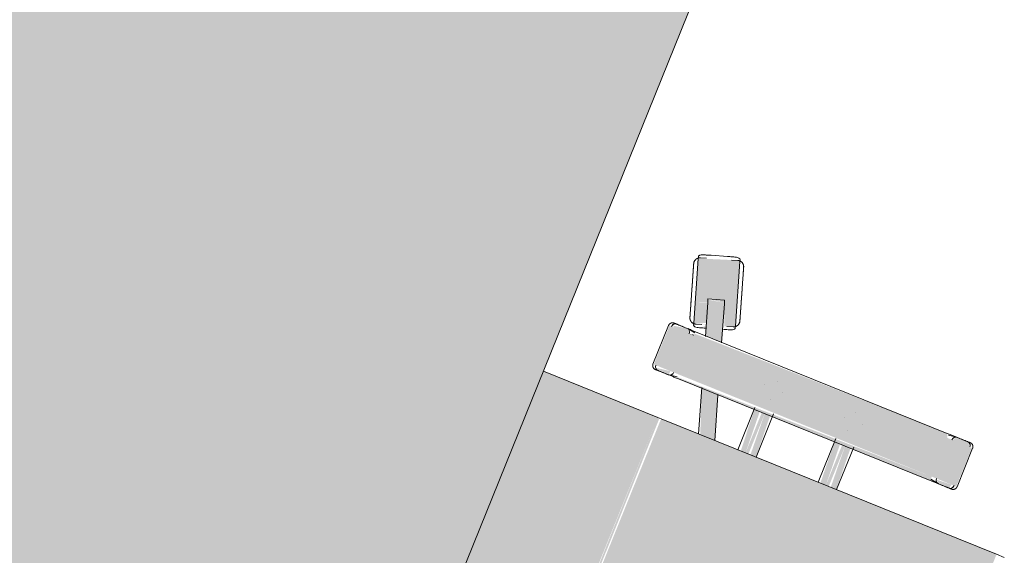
# Model space of a CAD drawing. Header units: millimetres. Extents: x -526411 to -400573, y 47353 to 130199.
# Tile 508 of 543: x -465246 to -464497, y 123068 to 123476. Entities that reach past the tile are written whole.
import ezdxf

# ---------------------------------------------------------------- set-up
doc = ezdxf.new("R2010")
doc.units = ezdxf.units.MM
doc.layers.add('I-FURN', color=30, linetype='Continuous', lineweight=18)

# ---------------------------------------------------------------- blocks, each defined once
blk = doc.blocks.new('80_KA_PT6_projecttafel 6P - Type 1-256283-3e Verdieping - Percelen telling LI')
at = {"layer": 'I-FURN'}
blk.add_hatch(color=122, dxfattribs=at).paths.add_polyline_path([(700, 150), (4400, 150), (4400, 950), (700, 950)], flags=0)
blk.add_line((700, 150), (4400, 150), dxfattribs=at)
blk = doc.blocks.new('82_3B_bureaustoel - directie vierkant - 82_3B_bureaustoel - directie vierkant-V44-3e Verdieping - Percelen telling LI')
at = {"layer": 'I-FURN'}
for points in [[(203.2, 171.84), (-203.2, 171.84), (-203.2, -103.38), (203.2, -103.38), (203.2, 107.07)], [(-239.51, 124.06), (-271.26, 124.06), (-271.26, 104), (-239.51, 104), (-239.51, 121.03)], [(-271.26, 104), (-274.44, 102.72), (-272.85, -104), (-271.26, -104), (-271.26, 82.1)], [(-239.51, 104), (-271.26, 104), (-271.26, -104), (-239.51, -104), (-239.51, 94.93)], [(-236.34, 104), (-239.51, 104), (-237.27, -104), (-236.34, -102.72), (-236.34, 103.73)], [(-203.2, 40.26), (-236.34, 38.62), (-236.34, 34.13), (-203.2, 35.77), (-203.2, 39.91)], [(-203.2, 34.13), (-236.34, 34.13), (-236.34, 31.75), (-203.2, 31.75)], [(-203.2, 31.75), (-236.34, 30.02), (-236.34, 25.62), (-203.2, 27.26), (-203.2, 31)], [(-203.2, -25.62), (-236.34, -27.34), (-236.34, -31.75), (-203.2, -30.11), (-203.2, -25.97)], [(-203.2, -31.75), (-236.34, -31.75), (-236.34, -34.13), (-203.2, -34.13)], [(-203.2, -34.13), (-236.34, -35.86), (-236.34, -40.26), (-203.2, -38.03), (-203.2, -34.88)], [(-303.02, -91.78), (-305.03, -92.65), (-303.01, -91.83)], [(-271.26, -104), (-271.87, -104.25), (-271.26, -107.55)], [(-239.51, -104), (-271.26, -104), (-271.26, -124.06), (-239.51, -124.06), (-239.51, -110.35)], [(203.2, -103.38), (-203.2, -104.71), (-203.2, -106.04), (203.2, -104.71)], [(203.2, -106.04), (-203.2, -106.04), (-203.2, -200), (203.2, -200)]]:
    blk.add_hatch(color=122, dxfattribs=at).paths.add_polyline_path(points, flags=0)
h = blk.add_hatch(color=122, dxfattribs=at)
h.paths.add_polyline_path([(-236.34, 119.44), (-239.51, 120.38), (-238.76, 108.48), (-236.34, 110.7), (-236.34, 116.21)], flags=0)
h.paths.add_polyline_path([(-271.26, 122.36), (-274.44, 119.1), (-273.72, 110.07), (-271.26, 108.21), (-271.26, 120.38)], flags=0)
h = blk.add_hatch(color=122, dxfattribs=at)
h.paths.add_polyline_path([(-203.2, -59.35), (-236.34, -70.11), (-236.34, -83.47), (-203.2, -71.27), (-203.2, -64.46)], flags=0)
h.paths.add_polyline_path([(-274.44, -82.49), (-302.36, -91.57), (-298.44, -103.65), (-274.44, -95.85), (-274.44, -91.3)], flags=0)
h = blk.add_hatch(color=122, dxfattribs=at)
h.paths.add_polyline_path([(-280.5, -97.82), (-281.25, -98.45), (-279.31, -101.24)], flags=0)
h.paths.add_polyline_path([(-294.86, -112.5), (-279.21, -107.41), (-283.82, -98.9), (-298.44, -103.65)], flags=0)
h.paths.add_polyline_path([(-289.02, -77.22), (-337.44, -92.95), (-326.92, -122.92), (-294.86, -112.5), (-302.36, -91.57), (-286.45, -85.14)], flags=0)
h.paths.add_polyline_path([(-282.15, -98.35), (-282.37, -98.42), (-279.23, -107.36)], flags=0)
h.paths.add_polyline_path([(-303.08, -91.64), (-300.62, -104.35), (-301.17, -104.53), (-303.02, -91.78)], flags=0)
h = blk.add_hatch(color=122, dxfattribs=at)
h.paths.add_polyline_path([(-236.34, -110.7), (-239.51, -110.35), (-237.84, -120.82), (-236.34, -119.1), (-236.34, -115.41)], flags=0)
h.paths.add_polyline_path([(-271.26, -107.82), (-274.44, -110.74), (-272.36, -121.35), (-271.26, -120.38), (-271.26, -108.21)], flags=0)
for p, q in [((-203.2, 171.84), (-203.2, 178.18)), ((-203.2, -103.38), (-203.2, 171.84)), ((-239.51, 124.72), (-271.26, 124.72)), ((-274.44, 119.44), (-274.44, 110.74)), ((-236.34, 110.7), (-236.34, 119.44)), ((-274.44, 111.4), (-274.44, 110.74)), ((-274.41, 110.32), (-273.43, 104)), ((-236.37, 110.29), (-237.34, 104)), ((-236.34, 110.7), (-236.34, 111.36)), ((-274.44, 104), (-274.44, -104)), ((-236.34, -104), (-236.34, 104)), ((-256.56, 40.48), (-256.51, 40.48)), ((-203.2, 40.48), (-238.16, 40.48)), ((-262.93, 31.77), (-262.93, 31.75)), ((-247.85, 31.77), (-247.85, 31.81)), ((-256.52, 25.4), (-256.56, 25.4)), ((-239, 25.4), (-203.2, 25.4)), ((-256.56, -25.4), (-256.51, -25.4)), ((-203.2, -25.4), (-238.69, -25.4)), ((-262.93, -31.77), (-262.93, -31.81)), ((-247.85, -31.77), (-247.85, -31.75)), ((-256.52, -40.48), (-256.56, -40.48)), ((-237.93, -40.48), (-203.2, -40.48)), ((-235.97, -69.99), (-203.2, -59.35)), ((-203.2, -72.7), (-236.76, -83.61)), ((-336.73, -92.72), (-289.73, -77.45)), ((-302.36, -91.57), (-273.96, -82.34)), ((-289.73, -77.45), (-288.41, -77.02)), ((-287.2, -83.3), (-288.67, -78.77)), ((-338.05, -93.15), (-336.73, -92.72)), ((-336.82, -94.42), (-335.35, -98.95)), ((-305.1, -92.45), (-303.02, -91.78)), ((-305.1, -92.46), (-301.17, -104.53)), ((-303.02, -91.78), (-302.81, -91.71)), ((-302.53, -91.62), (-302.36, -91.57)), ((-273.99, -95.7), (-298.44, -103.65)), ((-336.71, -102.73), (-332.79, -114.81)), ((-336.71, -102.73), (-332.79, -114.81)), ((-299.1, -103.86), (-301.17, -104.53)), ((-298.44, -103.65), (-299.1, -103.86)), ((-279.84, -105.95), (-281.31, -101.42)), ((-274.41, -110.32), (-273.43, -104)), ((-236.37, -110.29), (-237.34, -104)), ((-203.2, -106.04), (-203.2, -103.38)), ((-279.92, -107.64), (-326.92, -122.92)), ((-278.6, -107.21), (-279.92, -107.64)), ((-274.44, -110.74), (-274.44, -119.44)), ((-274.44, -110.74), (-274.44, -111.4)), ((-236.34, -119.44), (-236.34, -110.7)), ((-236.34, -111.36), (-236.34, -110.7)), ((-203.2, -200), (-203.2, -106.04)), ((-329.46, -117.06), (-327.99, -121.59)), ((-326.92, -122.92), (-328.24, -123.34)), ((-271.26, -124.72), (-239.51, -124.72))]:
    blk.add_line(p, q, dxfattribs=at)
at = {"layer": 'I-FURN', "flags": 128}
for points in [[(-274.44, 121.54), (-274.44, 121.67), (-274.43, 121.8), (-274.42, 121.92), (-274.4, 122.05), (-274.38, 122.17), (-274.35, 122.3), (-274.32, 122.42), (-274.28, 122.54), (-274.24, 122.66), (-274.19, 122.78), (-274.14, 122.9), (-274.08, 123.01), (-274.02, 123.12), (-273.95, 123.23), (-273.88, 123.34), (-273.81, 123.44), (-273.73, 123.54), (-273.65, 123.64), (-273.57, 123.73), (-273.48, 123.82), (-273.38, 123.91), (-273.29, 123.99), (-273.19, 124.07), (-273.08, 124.14), (-272.98, 124.22), (-272.87, 124.28), (-272.76, 124.34), (-272.65, 124.4), (-272.53, 124.45), (-272.41, 124.5), (-272.3, 124.55), (-272.17, 124.59), (-272.05, 124.62), (-271.93, 124.65), (-271.8, 124.67), (-271.68, 124.69), (-271.55, 124.71), (-271.43, 124.71), (-271.3, 124.72), (-271.26, 124.72)], [(-274.44, 120.11), (-274.44, 120.37), (-274.44, 120.61), (-274.44, 120.83), (-274.44, 121.01), (-274.44, 121.17), (-274.44, 121.3), (-274.44, 121.4), (-274.44, 121.48), (-274.44, 121.52), (-274.44, 121.54)], [(-274.44, 121.54), (-274.44, 121.53), (-274.44, 121.49), (-274.44, 121.42), (-274.44, 121.32), (-274.44, 121.19), (-274.44, 121.04), (-274.44, 120.86), (-274.44, 120.65), (-274.44, 120.42), (-274.44, 120.16), (-274.44, 119.87), (-274.44, 119.56), (-274.44, 119.23), (-274.44, 118.86), (-274.44, 118.48), (-274.44, 118.07), (-274.44, 117.64), (-274.44, 117.19), (-274.44, 116.72), (-274.44, 116.22), (-274.44, 115.71), (-274.44, 115.18), (-274.44, 114.63), (-274.44, 114.06), (-274.44, 113.48), (-274.44, 112.88), (-274.44, 112.27), (-274.44, 111.64), (-274.44, 111.01), (-274.44, 110.36), (-274.44, 109.7), (-274.44, 109.03), (-274.44, 108.36), (-274.44, 107.67), (-274.44, 106.98), (-274.44, 106.29), (-274.44, 105.59), (-274.44, 104.89), (-274.44, 104.19), (-274.44, 104)], [(-239.51, 124.72), (-239.39, 124.72), (-239.26, 124.71), (-239.13, 124.7), (-239.01, 124.68), (-238.88, 124.66), (-238.76, 124.63), (-238.64, 124.6), (-238.52, 124.56), (-238.4, 124.52), (-238.28, 124.47), (-238.16, 124.42), (-238.05, 124.36), (-237.94, 124.3), (-237.83, 124.23), (-237.72, 124.16), (-237.62, 124.09), (-237.52, 124.01), (-237.42, 123.93), (-237.33, 123.85), (-237.24, 123.76), (-237.15, 123.66), (-237.07, 123.57), (-236.99, 123.47), (-236.91, 123.36), (-236.84, 123.26), (-236.78, 123.15), (-236.71, 123.04), (-236.66, 122.93), (-236.6, 122.81), (-236.55, 122.69), (-236.51, 122.58), (-236.47, 122.45), (-236.44, 122.33), (-236.41, 122.21), (-236.39, 122.08), (-236.37, 121.96), (-236.35, 121.83), (-236.34, 121.71), (-236.34, 121.58), (-236.34, 121.54)], [(-236.34, 104), (-236.34, 104.7), (-236.34, 105.4), (-236.34, 106.1), (-236.34, 106.8), (-236.34, 107.49), (-236.34, 108.17), (-236.34, 108.85), (-236.34, 109.52), (-236.34, 110.18), (-236.34, 110.83), (-236.34, 111.47), (-236.34, 112.1), (-236.34, 112.72), (-236.34, 113.32), (-236.34, 113.91), (-236.34, 114.48), (-236.34, 115.03), (-236.34, 115.57), (-236.34, 116.09), (-236.34, 116.59), (-236.34, 117.06), (-236.34, 117.52), (-236.34, 117.96), (-236.34, 118.37), (-236.34, 118.76), (-236.34, 119.13), (-236.34, 119.47), (-236.34, 119.79), (-236.34, 120.08), (-236.34, 120.35), (-236.34, 120.59), (-236.34, 120.81), (-236.34, 121), (-236.34, 121.16), (-236.34, 121.29), (-236.34, 121.39), (-236.34, 121.47), (-236.34, 121.52), (-236.34, 121.54)], [(-236.34, 121.54), (-236.34, 121.53), (-236.34, 121.49), (-236.34, 121.42), (-236.34, 121.32), (-236.34, 121.19), (-236.34, 121.04), (-236.34, 120.86), (-236.34, 120.65), (-236.34, 120.42), (-236.34, 120.16), (-236.34, 120.11)], [(-314.22, -82.06), (-315, -82.32), (-315.78, -82.57), (-316.56, -82.82), (-317.33, -83.08), (-318.1, -83.33), (-318.86, -83.57), (-319.62, -83.82), (-320.36, -84.06), (-321.1, -84.3), (-321.83, -84.54), (-322.54, -84.77), (-323.24, -85), (-323.93, -85.22), (-324.6, -85.44), (-325.25, -85.65), (-325.89, -85.86), (-326.51, -86.06), (-327.1, -86.25), (-327.68, -86.44), (-328.24, -86.62), (-328.77, -86.79), (-329.28, -86.96), (-329.77, -87.12), (-330.23, -87.27), (-330.66, -87.41), (-331.07, -87.54), (-331.45, -87.67), (-331.81, -87.78), (-332.14, -87.89), (-332.43, -87.98), (-332.7, -88.07), (-332.94, -88.15), (-333.15, -88.22), (-333.33, -88.27), (-333.48, -88.32), (-333.59, -88.36), (-333.68, -88.39), (-333.74, -88.41), (-333.76, -88.41)], [(-333.76, -88.42), (-333.75, -88.41), (-333.7, -88.4), (-333.62, -88.37), (-333.51, -88.33), (-333.37, -88.29), (-333.2, -88.23), (-333, -88.17), (-332.77, -88.09), (-332.51, -88.01), (-332.22, -87.91), (-331.9, -87.81), (-331.55, -87.7), (-331.18, -87.58), (-330.78, -87.45), (-330.35, -87.31), (-329.89, -87.16), (-329.41, -87), (-328.91, -86.84), (-328.38, -86.67), (-327.83, -86.49), (-327.26, -86.3), (-326.67, -86.11), (-326.06, -85.91), (-325.43, -85.71), (-324.78, -85.5), (-324.11, -85.28), (-323.43, -85.06), (-322.73, -84.83), (-322.02, -84.6), (-321.3, -84.37), (-320.56, -84.13), (-319.82, -83.89), (-319.07, -83.64), (-318.31, -83.39), (-317.54, -83.14), (-316.77, -82.89), (-315.99, -82.64), (-315.21, -82.39), (-314.43, -82.13), (-314.22, -82.06)], [(-314.22, -82.06), (-313.43, -81.81), (-312.65, -81.56), (-311.88, -81.3), (-311.1, -81.05), (-310.33, -80.8), (-309.57, -80.55), (-308.81, -80.31), (-308.07, -80.07), (-307.33, -79.83), (-306.6, -79.59), (-305.89, -79.36), (-305.19, -79.13), (-304.5, -78.91), (-303.83, -78.69), (-303.18, -78.48), (-302.54, -78.27), (-301.93, -78.07), (-301.33, -77.88), (-300.75, -77.69), (-300.19, -77.51), (-299.66, -77.34), (-299.15, -77.17), (-298.67, -77.01), (-298.2, -76.86), (-297.77, -76.72), (-297.36, -76.59), (-296.98, -76.46), (-296.62, -76.35), (-296.3, -76.24), (-296, -76.15), (-295.73, -76.06), (-295.49, -75.98), (-295.28, -75.91), (-295.1, -75.85), (-294.95, -75.81), (-294.84, -75.77), (-294.75, -75.74), (-294.7, -75.72), (-294.67, -75.71)], [(-294.67, -75.71), (-294.69, -75.72), (-294.73, -75.73), (-294.81, -75.76), (-294.92, -75.79), (-295.06, -75.84), (-295.23, -75.9), (-295.43, -75.96), (-295.66, -76.04), (-295.92, -76.12), (-296.21, -76.22), (-296.53, -76.32), (-296.88, -76.43), (-297.25, -76.55), (-297.66, -76.68), (-298.08, -76.82), (-298.54, -76.97), (-299.02, -77.13), (-299.52, -77.29), (-300.05, -77.46), (-300.6, -77.64), (-301.17, -77.83), (-301.76, -78.02), (-302.37, -78.22), (-303.01, -78.42), (-303.66, -78.63), (-304.32, -78.85), (-305, -79.07), (-305.7, -79.3), (-306.41, -79.53), (-307.13, -79.76), (-307.87, -80), (-308.61, -80.24), (-309.37, -80.49), (-310.13, -80.74), (-310.89, -80.99), (-311.67, -81.24), (-312.44, -81.49), (-313.22, -81.74), (-314, -82), (-314.22, -82.06)], [(-294.67, -75.71), (-294.49, -75.66), (-294.3, -75.61), (-294.12, -75.57), (-293.93, -75.54), (-293.74, -75.51), (-293.55, -75.49), (-293.36, -75.48), (-293.17, -75.48), (-292.98, -75.49), (-292.79, -75.5), (-292.6, -75.52), (-292.41, -75.55), (-292.23, -75.58), (-292.04, -75.62), (-291.86, -75.67), (-291.67, -75.73), (-291.49, -75.8), (-291.32, -75.87), (-291.14, -75.95), (-290.97, -76.03), (-290.81, -76.12), (-290.65, -76.22), (-290.49, -76.33), (-290.33, -76.44), (-290.18, -76.56), (-290.04, -76.68), (-289.9, -76.81), (-289.76, -76.95), (-289.63, -77.09), (-289.51, -77.23), (-289.39, -77.38), (-289.28, -77.53), (-289.18, -77.69), (-289.08, -77.86), (-288.99, -78.02), (-288.9, -78.19), (-288.82, -78.37), (-288.75, -78.54), (-288.69, -78.72), (-288.67, -78.77)], [(-336.82, -94.42), (-336.87, -94.23), (-336.92, -94.05), (-336.96, -93.86), (-337, -93.68), (-337.02, -93.49), (-337.04, -93.3), (-337.05, -93.11), (-337.05, -92.92), (-337.05, -92.73), (-337.03, -92.54), (-337.01, -92.35), (-336.99, -92.16), (-336.95, -91.97), (-336.91, -91.79), (-336.86, -91.6), (-336.8, -91.42), (-336.74, -91.24), (-336.67, -91.06), (-336.59, -90.89), (-336.5, -90.72), (-336.41, -90.55), (-336.31, -90.39), (-336.2, -90.23), (-336.09, -90.08), (-335.98, -89.93), (-335.85, -89.78), (-335.72, -89.64), (-335.59, -89.51), (-335.45, -89.38), (-335.3, -89.26), (-335.15, -89.14), (-335, -89.03), (-334.84, -88.92), (-334.68, -88.82), (-334.51, -88.73), (-334.34, -88.65), (-334.17, -88.57), (-333.99, -88.5), (-333.81, -88.43), (-333.76, -88.42)], [(-274.44, -104), (-274.44, -104.7), (-274.44, -105.4), (-274.44, -106.1), (-274.44, -106.8), (-274.44, -107.49), (-274.44, -108.17), (-274.44, -108.85), (-274.44, -109.52), (-274.44, -110.18), (-274.44, -110.83), (-274.44, -111.47), (-274.44, -112.1), (-274.44, -112.72), (-274.44, -113.32), (-274.44, -113.91), (-274.44, -114.48), (-274.44, -115.03), (-274.44, -115.57), (-274.44, -116.09), (-274.44, -116.59), (-274.44, -117.06), (-274.44, -117.52), (-274.44, -117.96), (-274.44, -118.37), (-274.44, -118.76), (-274.44, -119.13), (-274.44, -119.47), (-274.44, -119.79), (-274.44, -120.08), (-274.44, -120.35), (-274.44, -120.59), (-274.44, -120.81), (-274.44, -121), (-274.44, -121.16), (-274.44, -121.29), (-274.44, -121.39), (-274.44, -121.47), (-274.44, -121.52), (-274.44, -121.54)], [(-236.34, -121.54), (-236.34, -121.53), (-236.34, -121.49), (-236.34, -121.42), (-236.34, -121.32), (-236.34, -121.19), (-236.34, -121.04), (-236.34, -120.86), (-236.34, -120.65), (-236.34, -120.42), (-236.34, -120.16), (-236.34, -119.87), (-236.34, -119.56), (-236.34, -119.23), (-236.34, -118.86), (-236.34, -118.48), (-236.34, -118.07), (-236.34, -117.64), (-236.34, -117.19), (-236.34, -116.72), (-236.34, -116.22), (-236.34, -115.71), (-236.34, -115.18), (-236.34, -114.63), (-236.34, -114.06), (-236.34, -113.48), (-236.34, -112.88), (-236.34, -112.27), (-236.34, -111.64), (-236.34, -111.01), (-236.34, -110.36), (-236.34, -109.7), (-236.34, -109.03), (-236.34, -108.36), (-236.34, -107.67), (-236.34, -106.98), (-236.34, -106.29), (-236.34, -105.59), (-236.34, -104.89), (-236.34, -104.19), (-236.34, -104)], [(-302.44, -118.3), (-301.66, -118.05), (-300.88, -117.79), (-300.1, -117.54), (-299.33, -117.29), (-298.56, -117.04), (-297.8, -116.79), (-297.04, -116.54), (-296.29, -116.3), (-295.56, -116.06), (-294.83, -115.83), (-294.12, -115.59), (-293.42, -115.37), (-292.73, -115.14), (-292.06, -114.93), (-291.41, -114.71), (-290.77, -114.51), (-290.15, -114.31), (-289.55, -114.11), (-288.98, -113.92), (-288.42, -113.74), (-287.89, -113.57), (-287.38, -113.41), (-286.89, -113.25), (-286.43, -113.1), (-286, -112.96), (-285.59, -112.82), (-285.2, -112.7), (-284.85, -112.58), (-284.52, -112.48), (-284.22, -112.38), (-283.96, -112.29), (-283.72, -112.22), (-283.51, -112.15), (-283.33, -112.09), (-283.18, -112.04), (-283.06, -112), (-282.98, -111.98), (-282.92, -111.96), (-282.9, -111.95)], [(-282.9, -111.95), (-282.91, -111.95), (-282.96, -111.97), (-283.04, -111.99), (-283.15, -112.03), (-283.29, -112.08), (-283.46, -112.13), (-283.66, -112.2), (-283.89, -112.27), (-284.15, -112.36), (-284.44, -112.45), (-284.76, -112.55), (-285.11, -112.67), (-285.48, -112.79), (-285.88, -112.92), (-286.31, -113.06), (-286.76, -113.21), (-287.24, -113.36), (-287.75, -113.53), (-288.27, -113.7), (-288.82, -113.88), (-289.4, -114.06), (-289.99, -114.25), (-290.6, -114.45), (-291.23, -114.66), (-291.88, -114.87), (-292.55, -115.08), (-293.23, -115.31), (-293.93, -115.53), (-294.64, -115.76), (-295.36, -116), (-296.09, -116.24), (-296.84, -116.48), (-297.59, -116.72), (-298.35, -116.97), (-299.12, -117.22), (-299.89, -117.47), (-300.67, -117.72), (-301.45, -117.98), (-302.23, -118.23), (-302.44, -118.3)], [(-279.84, -105.95), (-279.78, -106.13), (-279.74, -106.31), (-279.7, -106.5), (-279.66, -106.69), (-279.64, -106.88), (-279.62, -107.07), (-279.61, -107.26), (-279.61, -107.45), (-279.61, -107.64), (-279.62, -107.83), (-279.64, -108.02), (-279.67, -108.21), (-279.71, -108.39), (-279.75, -108.58), (-279.8, -108.76), (-279.86, -108.94), (-279.92, -109.12), (-279.99, -109.3), (-280.07, -109.47), (-280.16, -109.64), (-280.25, -109.81), (-280.35, -109.97), (-280.45, -110.13), (-280.56, -110.29), (-280.68, -110.44), (-280.81, -110.58), (-280.94, -110.72), (-281.07, -110.86), (-281.21, -110.98), (-281.36, -111.11), (-281.51, -111.23), (-281.66, -111.34), (-281.82, -111.44), (-281.98, -111.54), (-282.15, -111.63), (-282.32, -111.72), (-282.49, -111.8), (-282.67, -111.87), (-282.85, -111.93), (-282.9, -111.95)], [(-302.44, -118.3), (-303.22, -118.55), (-304, -118.81), (-304.78, -119.06), (-305.56, -119.31), (-306.33, -119.56), (-307.09, -119.81), (-307.84, -120.05), (-308.59, -120.3), (-309.33, -120.54), (-310.05, -120.77), (-310.77, -121), (-311.47, -121.23), (-312.15, -121.46), (-312.82, -121.67), (-313.48, -121.89), (-314.11, -122.09), (-314.73, -122.29), (-315.33, -122.49), (-315.91, -122.68), (-316.46, -122.86), (-317, -123.03), (-317.51, -123.19), (-317.99, -123.35), (-318.45, -123.5), (-318.89, -123.64), (-319.3, -123.78), (-319.68, -123.9), (-320.04, -124.02), (-320.36, -124.12), (-320.66, -124.22), (-320.93, -124.31), (-321.17, -124.38), (-321.38, -124.45), (-321.56, -124.51), (-321.7, -124.56), (-321.82, -124.6), (-321.91, -124.62), (-321.96, -124.64), (-321.99, -124.65)], [(-321.99, -124.65), (-321.97, -124.65), (-321.93, -124.63), (-321.85, -124.6), (-321.74, -124.57), (-321.6, -124.52), (-321.43, -124.47), (-321.23, -124.4), (-321, -124.33), (-320.74, -124.24), (-320.45, -124.15), (-320.13, -124.05), (-319.78, -123.93), (-319.4, -123.81), (-319, -123.68), (-318.57, -123.54), (-318.12, -123.39), (-317.64, -123.24), (-317.14, -123.07), (-316.61, -122.9), (-316.06, -122.72), (-315.49, -122.54), (-314.9, -122.35), (-314.28, -122.15), (-313.65, -121.94), (-313, -121.73), (-312.34, -121.51), (-311.65, -121.29), (-310.96, -121.07), (-310.25, -120.84), (-309.52, -120.6), (-308.79, -120.36), (-308.05, -120.12), (-307.29, -119.88), (-306.53, -119.63), (-305.76, -119.38), (-304.99, -119.13), (-304.21, -118.88), (-303.43, -118.62), (-302.65, -118.37), (-302.44, -118.3)], [(-321.99, -124.65), (-322.17, -124.71), (-322.35, -124.75), (-322.54, -124.79), (-322.73, -124.83), (-322.92, -124.85), (-323.11, -124.87), (-323.3, -124.88), (-323.49, -124.88), (-323.68, -124.88), (-323.87, -124.87), (-324.06, -124.85), (-324.25, -124.82), (-324.43, -124.78), (-324.62, -124.74), (-324.8, -124.69), (-324.98, -124.63), (-325.16, -124.57), (-325.34, -124.5), (-325.51, -124.42), (-325.68, -124.33), (-325.85, -124.24), (-326.01, -124.14), (-326.17, -124.04), (-326.33, -123.92), (-326.48, -123.81), (-326.62, -123.68), (-326.76, -123.55), (-326.9, -123.42), (-327.02, -123.28), (-327.15, -123.13), (-327.27, -122.98), (-327.38, -122.83), (-327.48, -122.67), (-327.58, -122.51), (-327.67, -122.34), (-327.76, -122.17), (-327.84, -122), (-327.91, -121.82), (-327.97, -121.64), (-327.99, -121.59)], [(-274.44, -121.54), (-274.44, -121.53), (-274.44, -121.49), (-274.44, -121.42), (-274.44, -121.32), (-274.44, -121.19), (-274.44, -121.04), (-274.44, -120.86), (-274.44, -120.65), (-274.44, -120.42), (-274.44, -120.16), (-274.44, -120.11)], [(-271.26, -124.72), (-271.39, -124.72), (-271.52, -124.71), (-271.64, -124.7), (-271.77, -124.68), (-271.89, -124.66), (-272.02, -124.63), (-272.14, -124.6), (-272.26, -124.56), (-272.38, -124.52), (-272.5, -124.47), (-272.62, -124.42), (-272.73, -124.36), (-272.84, -124.3), (-272.95, -124.23), (-273.06, -124.16), (-273.16, -124.09), (-273.26, -124.01), (-273.36, -123.93), (-273.45, -123.85), (-273.54, -123.76), (-273.63, -123.66), (-273.71, -123.57), (-273.79, -123.47), (-273.86, -123.36), (-273.94, -123.26), (-274, -123.15), (-274.06, -123.04), (-274.12, -122.93), (-274.17, -122.81), (-274.22, -122.69), (-274.27, -122.58), (-274.31, -122.45), (-274.34, -122.33), (-274.37, -122.21), (-274.39, -122.08), (-274.41, -121.96), (-274.43, -121.83), (-274.43, -121.71), (-274.44, -121.58), (-274.44, -121.54)], [(-236.34, -121.54), (-236.34, -121.67), (-236.35, -121.8), (-236.36, -121.92), (-236.38, -122.05), (-236.4, -122.17), (-236.43, -122.3), (-236.46, -122.42), (-236.5, -122.54), (-236.54, -122.66), (-236.59, -122.78), (-236.64, -122.9), (-236.7, -123.01), (-236.76, -123.12), (-236.82, -123.23), (-236.89, -123.34), (-236.97, -123.44), (-237.05, -123.54), (-237.13, -123.64), (-237.21, -123.73), (-237.3, -123.82), (-237.39, -123.91), (-237.49, -123.99), (-237.59, -124.07), (-237.69, -124.14), (-237.8, -124.22), (-237.91, -124.28), (-238.02, -124.34), (-238.13, -124.4), (-238.25, -124.45), (-238.36, -124.5), (-238.48, -124.55), (-238.6, -124.59), (-238.73, -124.62), (-238.85, -124.65), (-238.97, -124.67), (-239.1, -124.69), (-239.23, -124.71), (-239.35, -124.71), (-239.48, -124.72), (-239.51, -124.72)], [(-236.34, -120.11), (-236.34, -120.37), (-236.34, -120.61), (-236.34, -120.83), (-236.34, -121.01), (-236.34, -121.17), (-236.34, -121.3), (-236.34, -121.4), (-236.34, -121.48), (-236.34, -121.52), (-236.34, -121.54)]]:
    blk.add_lwpolyline(points, dxfattribs=at)
at = {"layer": 'I-FURN'}
for centre, major_axis, ratio, start_param, end_param in [((-271.26, 119.44), (3.17, 0), 0.918218, 1.570796, 3.141593), ((-271.26, 119.44), (-3.17, 0), 0.918252, 4.974188, 6.283185), ((-239.51, 119.44), (3.17, 0), 0.918218, 0, 1.570796), ((-239.51, 119.44), (3.17, 0), 0.918252, 0, 1.308997), ((-271.22, 110.74), (-3.22, 0), 0.918218, 0, 1.570796), ((-271.22, 110.74), (3.22, 0), 0.918252, 3.141593, 4.45059), ((-239.51, 110.7), (3.17, 0), 0.918218, 4.712389, 6.283185), ((-239.51, 110.7), (-3.17, 0), 0.918252, 1.832596, 3.141593), ((-271.22, -110.74), (3.22, 0), 0.918218, 1.58549, 3.141593), ((-271.22, -110.74), (-3.22, 0), 0.918252, 4.712389, 6.283185), ((-239.51, -110.7), (3.17, 0), 0.918218, 0, 1.570796), ((-239.51, -110.7), (3.17, 0), 0.918252, 0, 1.308997), ((-271.26, -119.44), (3.17, 0), 0.918218, 3.141593, 4.712389), ((-271.26, -119.44), (3.18, 0), 0.918252, 3.141593, 4.45059), ((-239.51, -119.44), (3.17, 0), 0.918218, 4.712389, 6.283185), ((-239.51, -119.44), (3.17, 0), 0.918252, 4.974188, 6.283185)]:
    blk.add_ellipse(centre, major_axis=major_axis, ratio=ratio, start_param=start_param, end_param=end_param, dxfattribs=at)
for points, knots in [([(-283.87, -85.56), (-284.32, -84.16), (-284.97, -82.13), (-285.8, -79.82), (-286.52, -78.19), (-287.37, -77.03), (-288.05, -76.9), (-288.41, -77.02)], [0, 0, 0, 0, 0.285714, 0.428571, 0.571429, 0.785714, 1, 1, 1, 1]), ([(-338.05, -93.15), (-338.53, -93.3), (-338.93, -93.9), (-338.84, -95.46), (-338.47, -97.2), (-337.71, -99.65), (-337.05, -101.68), (-336.71, -102.73)], [0, 0, 0, 0, 0.285714, 0.428571, 0.571429, 0.785714, 1, 1, 1, 1]), ([(-278.6, -107.21), (-278.31, -107.1), (-278, -106.83), (-277.81, -106.23), (-277.75, -105.5), (-277.94, -104.18), (-278.38, -102.56), (-278.79, -101.19), (-279.26, -99.72), (-279.66, -98.5), (-279.94, -97.64)], [0, 0, 0, 0, 0.166667, 0.25, 0.333333, 0.5, 0.666667, 0.75, 0.833333, 1, 1, 1, 1]), ([(-332.79, -114.81), (-332.51, -115.67), (-332.11, -116.89), (-331.62, -118.36), (-331.16, -119.71), (-330.56, -121.28), (-329.94, -122.45), (-329.46, -123.02), (-328.96, -123.39), (-328.55, -123.43), (-328.24, -123.34)], [0, 0, 0, 0, 0.166667, 0.25, 0.333333, 0.5, 0.666667, 0.75, 0.833333, 1, 1, 1, 1])]:
    blk.add_open_spline(points, degree=3, knots=knots, dxfattribs=at)

msp = doc.modelspace()

# ---------------------------------------------------------------- block references
at = {"layer": 'I-FURN'}
for name, p, rotation in [('80_KA_PT6_projecttafel 6P - Type 1-256283-3e Verdieping - Percelen telling LI', (-466163.46, 119551.89), 67.99999999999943), ('82_3B_bureaustoel - directie vierkant - 82_3B_bureaustoel - directie vierkant-V44-3e Verdieping - Percelen telling LI', (-464738.55, 122945.19), 247.9999999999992)]:
    msp.add_blockref(name, p, dxfattribs=dict(at, rotation=rotation))

doc.saveas('drawing.dxf')
